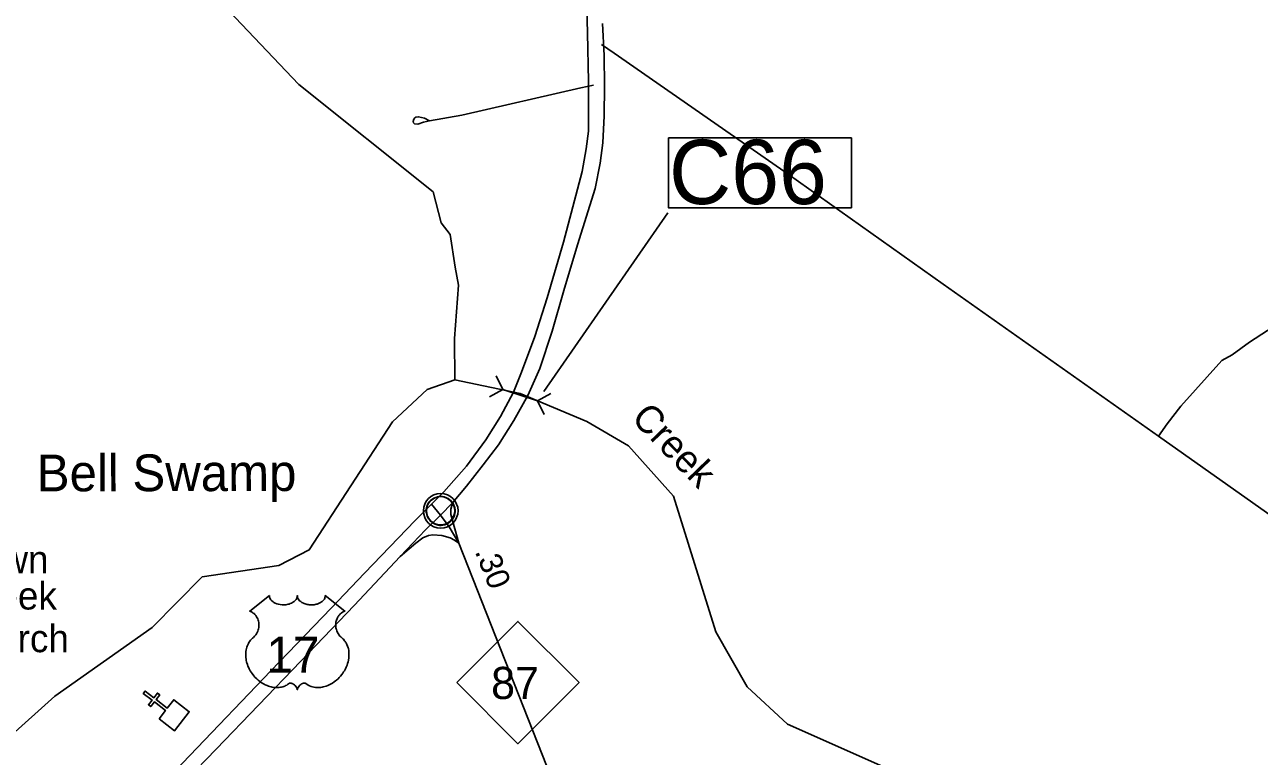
# Model space of a CAD drawing. Extents: x 2104537 to 2336408, y 34176 to 229611.
# Drawn here: x 2271195 to 2277909, y 139338 to 143320 of the extents above; entities that cross this region are included whole.
import ezdxf

# ---------------------------------------------------------------- set-up
doc = ezdxf.new("R2010")
doc.units = 0
for name, color, linetype in [('Exist Civil Demographics Community CELL', 7, 'Continuous'), ('Exist Civil Demographics Community Label', 7, 'Continuous'), ('Exist Cultural Church CELL', 7, 'Continuous'), ('Exist Cultural Church Label', 7, 'Continuous'), ('Exist Hydrographic Creek Single Shore', 7, 'Continuous'), ('Exist Hydrographic Misc Water Feature', 7, 'Continuous'), ('Exist Road Non-System Type 51', 7, 'Continuous'), ('Exist Road Primary Interstate Ramp 1 Lane Attributed', 7, 'Continuous'), ('Exist Road Primary NC Attributed', 7, 'Continuous'), ('Exist Road Primary NC Mileage Hundredths English Label', 7, 'Continuous'), ('Exist Road Primary NC Shield CELL', 7, 'Continuous'), ('Exist Road Primary NC Shield Number Label', 7, 'Continuous'), ('Exist Road Primary US Divided Attributed', 7, 'Continuous'), ('Exist Road Primary US Shield CELL', 7, 'Continuous'), ('Exist Road Primary US Shield Number Label', 7, 'Continuous'), ('Exist Road Primary US Structure Culvert CELL', 7, 'Continuous'), ('Exist Road Primary US Structure Culvert Number Label', 7, 'Continuous'), ('Old_Level_32', 7, 'Continuous')]:
    doc.layers.add(name, color=color, linetype=linetype)

msp = doc.modelspace()

# ---------------------------------------------------------------- linework, layer by layer
at = {"layer": 'Exist Civil Demographics Community CELL'}
msp.add_lwpolyline([(2273379.4, 140686.7), (2273380.4, 140692.3), (2273382.2, 140698.9), (2273385.1, 140706.1), (2273388, 140711.8), (2273391.3, 140717.6), (2273395.1, 140722.7), (2273399.1, 140727.1), (2273403.7, 140731.7), (2273409.2, 140736.2), (2273414.6, 140739.9), (2273419.5, 140742.8), (2273424.6, 140745.2), (2273430, 140747.5), (2273435.6, 140749.3), (2273440, 140750.5), (2273444.8, 140751.2), (2273448.9, 140752), (2273455.3, 140752.2), (2273459.8, 140752.1), (2273465.4, 140751.8), (2273470.3, 140751.1), (2273475.2, 140750.1), (2273480.2, 140748.7), (2273485.4, 140746.8), (2273492, 140743.9), (2273498.3, 140740.4), (2273503.4, 140736.8), (2273508.5, 140732.8), (2273511.9, 140729.7), (2273516, 140725.3), (2273519.8, 140720.6), (2273522.9, 140716), (2273526, 140711), (2273528.5, 140705.8), (2273530.5, 140700.8), (2273532.1, 140695.8), (2273533.4, 140691.2), (2273534.5, 140685.2), (2273535.1, 140680.5), (2273535.4, 140674.5), (2273535.2, 140668.7), (2273534.6, 140663), (2273533.7, 140657.5), (2273532, 140651.4), (2273530.1, 140645.5), (2273527.8, 140640.4), (2273524.7, 140634.4), (2273521.4, 140629.1), (2273518, 140624.4), (2273513.7, 140619.7), (2273508.4, 140614.7), (2273503.4, 140610.6), (2273498.4, 140607.2), (2273494.1, 140604.7), (2273487.3, 140601.4), (2273480.1, 140598.7), (2273474.2, 140597.2), (2273467.6, 140595.9), (2273463.1, 140595.5), (2273458.7, 140595.2), (2273453.1, 140595.2), (2273448.8, 140595.6), (2273443.2, 140596.4), (2273437.2, 140597.7), (2273432.6, 140599), (2273427.5, 140600.8), (2273422.9, 140602.8), (2273419, 140605.1), (2273412.2, 140609.1), (2273406.6, 140613.4), (2273401.7, 140617.9), (2273397.2, 140622.8), (2273394, 140626.7), (2273391.1, 140630.9), (2273387, 140638), (2273385.2, 140641.5), (2273383.5, 140645.6), (2273380.9, 140653.8), (2273379.4, 140660.8), (2273378.7, 140666), (2273378.4, 140672.3), (2273378.3, 140677), (2273378.9, 140683.4)], close=True, dxfattribs=at)
for centre, radius in [((2273457, 140674.3), 94.3), ((2273456.7, 140674.6), 76.7)]:
    msp.add_circle(centre, radius, dxfattribs=at)
at = {"layer": 'Exist Cultural Church CELL'}
msp.add_lwpolyline([(2271925.5, 139542.5), (2271960.3, 139587.6), (2271900, 139634.2), (2271880.5, 139608.9), (2271867.8, 139618.6), (2271887.4, 139643.9), (2271839.8, 139680.7), (2271849.6, 139693.4), (2271897.2, 139656.6), (2271916.8, 139681.9), (2271929.4, 139672.2), (2271909.8, 139646.9), (2271970.1, 139600.3), (2272005.4, 139645.8), (2272089.6, 139580.7), (2272009.8, 139477.4)], close=True, dxfattribs=at)
at = {"layer": 'Exist Hydrographic Creek Single Shore'}
for points in [[(2269605.2, 138334.3), (2269671.3, 138375.7), (2269696.3, 138424.4), (2269969.2, 138652), (2270888.3, 139244.3), (2271359.3, 139664.9), (2271888.3, 140038.4), (2272160.2, 140315.2), (2272576.2, 140376.1), (2272742.3, 140461.4), (2273194.3, 141157.9), (2273384.4, 141334.7), (2273533.2, 141387.6)], [(2273533.2, 141387.6), (2273889.1, 141313), (2274252.3, 141160.4), (2274478.3, 141028.1), (2274722.3, 140754.4), (2274954.2, 140015.3), (2275123.4, 139716.7), (2275342.4, 139512.4), (2275877.4, 139275.7), (2276263.3, 138986.2), (2276264.3, 138946.8)]]:
    msp.add_lwpolyline(points, dxfattribs=at)
at = {"layer": 'Exist Hydrographic Misc Water Feature'}
msp.add_lwpolyline([(2273533.2, 141387.6), (2273531.6, 141611.9), (2273553.3, 141902.1), (2273536.3, 142000.9), (2273509.2, 142178.5), (2273459.2, 142241.8), (2273415.3, 142410), (2272685.3, 142994.8), (2272029.2, 143686.5), (2271567.2, 144059.5), (2271324.2, 144215.1), (2271057.2, 144312.2), (2270731.2, 144357.8), (2270580.3, 144465.7), (2270521.2, 144571.8), (2270578.2, 144747.8), (2270660.2, 144831.5)], dxfattribs=at)
at = {"layer": 'Exist Road Non-System Type 51'}
for p, q in [((2274330.8, 143212.7), (2274399.6, 143164.8)), ((2274219.5, 142975.6), (2274287.3, 142991.1))]:
    msp.add_line(p, q, dxfattribs=at)
for points in [[(2274399.6, 143164.8), (2275347.3, 142505.4), (2276189.2, 141907.2), (2277360.9, 141080.6)], [(2273396, 142797), (2273572.1, 142828), (2274219.5, 142975.6)], [(2273396, 142797), (2273368.4, 142811), (2273336.4, 142818.5), (2273322.2, 142816.2), (2273316.3, 142812), (2273310.6, 142805.9), (2273306.7, 142793.8), (2273309.2, 142785.2), (2273315, 142779.9), (2273333, 142778.2), (2273362.7, 142788.8), (2273396, 142797)], [(2277360.9, 141080.6), (2277407.8, 141146.9), (2277482.5, 141243.6), (2277705.7, 141492.5), (2277761.1, 141522.9), (2277856.2, 141591.9), (2278050.9, 141718.3), (2278321.1, 141899.4), (2279599.5, 142722.6)], [(2277360.9, 141080.6), (2278250.1, 140450.7)]]:
    msp.add_lwpolyline(points, dxfattribs=at)
at = {"layer": 'Exist Road Primary Interstate Ramp 1 Lane Attributed'}
for points in [[(2273555.9, 140497.3), (2273512.1, 140654.7), (2273513.1, 140683.6), (2273521.1, 140717.5)], [(2273236, 140425), (2273321.7, 140498.4), (2273360.2, 140527.3), (2273390.1, 140540.2), (2273414.7, 140543.4), (2273463.9, 140540.2), (2273508, 140527.8), (2273532.3, 140514.5), (2273555.9, 140497.3)]]:
    msp.add_lwpolyline(points, dxfattribs=at)
at = {"layer": 'Exist Road Primary NC Attributed'}
for points in [[(2273406.8, 140709.8), (2273455.4, 140651.4)], [(2273555.9, 140497.3), (2273502.5, 140587.2), (2273455.4, 140651.4)], [(2274134.7, 139031), (2273555.9, 140497.3)]]:
    msp.add_lwpolyline(points, dxfattribs=at)
at = {"layer": 'Exist Road Primary NC Shield CELL'}
msp.add_lwpolyline([(2273544.1, 139739.6), (2273877.1, 140072.6), (2274210.1, 139739.6), (2273877.1, 139406.6)], close=True, dxfattribs=at)
at = {"layer": 'Exist Road Primary US Divided Attributed'}
for points in [[(2274148.8, 146556.9), (2274149.3, 146542.4), (2274183.6, 145576.3), (2274196.7, 145262.2), (2274206.9, 145053), (2274205.4, 144907.7), (2274215.2, 144445.7), (2274242.5, 143754.9), (2274255.5, 143275.5), (2274261, 143010.7), (2274261, 142860.4), (2274261, 142740.5), (2274247.9, 142644.6), (2274226.1, 142520.4), (2274125.2, 142136.9), (2274035.2, 141833.3), (2273969.8, 141622.6), (2273895.8, 141427.9), (2273852.2, 141320.4), (2273782.5, 141188.2), (2273702.6, 141060.4), (2273596.6, 140918), (2273474.6, 140777.1), (2273406.8, 140709.8)], [(2273521.1, 140717.5), (2273598.1, 140809.1), (2273688.1, 140923.8), (2273772.3, 141032.8), (2273855.1, 141166.4), (2273930.6, 141301.6), (2273996, 141448.3), (2274062.8, 141651.7), (2274126.7, 141873.9), (2274200.7, 142122.4), (2274298, 142428.9), (2274324.1, 142566.2), (2274339.4, 142677.3), (2274345.9, 142823.3), (2274348.1, 142984.6), (2274345.9, 143152.4), (2274336.1, 143325.6)], [(2273406.8, 140709.8), (2273317.8, 140621.7), (2273043.4, 140335.5), (2272861.8, 140145.1), (2272533.7, 139803.7), (2272092.2, 139343.2), (2271857, 139096.2), (2271659.5, 138887), (2271504.1, 138711.2), (2271408.3, 138586.3), (2271337.1, 138483.2), (2271267.4, 138361.1), (2271194.8, 138183.9), (2270984.2, 137663.8), (2270787.9, 137141.5), (2270606.5, 136682.9), (2270371.1, 136060.1), (2270126.6, 135417.6), (2270043.8, 135216.5), (2269979.5, 135110.8), (2269921.5, 135015.5), (2269816.3, 134866.7)], [(2273455.4, 140651.4), (2273521.1, 140717.5)], [(2273236, 140425), (2273374.5, 140571.3), (2273455.4, 140651.4)], [(2269886.3, 134822.8), (2269948.5, 134907.7), (2270000.2, 134976.1), (2270058.3, 135067.3), (2270097.6, 135139.9), (2270176.3, 135318.1), (2270294.4, 135620.7), (2270474.7, 136095.3), (2270639, 136536.2), (2270860.3, 137119.8), (2271066.7, 137659.9), (2271126.4, 137817.5), (2271273.2, 138204.2), (2271377.8, 138409.1), (2271478, 138576.1), (2271556.4, 138673.5), (2271647.9, 138765), (2271772.8, 138891.4), (2272074.8, 139211), (2272236, 139376.6), (2272696.3, 139856), (2272986.7, 140159.7), (2273236, 140425)]]:
    msp.add_lwpolyline(points, dxfattribs=at)
at = {"layer": 'Exist Road Primary US Shield CELL'}
msp.add_lwpolyline([(2272525.4, 140213), (2272525.7, 140208.6), (2272526.7, 140203.4), (2272527.5, 140200.7), (2272530, 140195.5), (2272534, 140189.4), (2272539.6, 140183.5), (2272546, 140178.3), (2272550.2, 140175.5), (2272557.5, 140171.6), (2272565.7, 140168.1), (2272574.9, 140165.5), (2272584.2, 140163.6), (2272594.5, 140162.5), (2272604.6, 140162.3), (2272615.5, 140163.1), (2272627.5, 140165.4), (2272633.1, 140166.9), (2272639.3, 140169), (2272645.1, 140171.4), (2272651.4, 140174.8), (2272656.5, 140178.1), (2272660.5, 140181), (2272666.2, 140186.4), (2272670.7, 140191.9), (2272672.5, 140195.1), (2272674.2, 140198.1), (2272676.4, 140204.5), (2272677, 140207.3), (2272677.5, 140213.2), (2272677.8, 140208.3), (2272678.3, 140205.2), (2272679.2, 140202.2), (2272680.4, 140199), (2272682.7, 140194.5), (2272685.2, 140190.7), (2272689.9, 140185.1), (2272692.9, 140182.3), (2272695.6, 140180.1), (2272702.8, 140175.2), (2272711.2, 140170.9), (2272715.4, 140169.1), (2272719.6, 140167.6), (2272725, 140165.9), (2272730.6, 140164.6), (2272736.2, 140163.7), (2272741.8, 140162.9), (2272747.6, 140162.4), (2272752.3, 140162.3), (2272758.1, 140162.4), (2272763.4, 140162.7), (2272768.9, 140163.3), (2272774.9, 140164.3), (2272779.7, 140165.4), (2272786.1, 140167.1), (2272791.9, 140169.2), (2272797, 140171.3), (2272803.6, 140174.8), (2272808.9, 140178.1), (2272812.8, 140181.3), (2272817.4, 140185.5), (2272821.8, 140190.6), (2272824.4, 140194.3), (2272826.2, 140198.2), (2272827.9, 140202.2), (2272829, 140206.5), (2272829.5, 140210.2), (2272829.6, 140213.3), (2272935.8, 140128.7), (2272933.3, 140127.7), (2272927.6, 140124.9), (2272923, 140122.2), (2272915.7, 140117), (2272912.5, 140114.2), (2272909.4, 140111.3), (2272906.5, 140108.1), (2272904, 140105.2), (2272900.9, 140100.9), (2272898.1, 140096.6), (2272895.4, 140091.9), (2272893.4, 140087.8), (2272890.2, 140079.3), (2272888.6, 140073.9), (2272887.6, 140069.3), (2272886.4, 140059.8), (2272886, 140055.3), (2272886, 140050.8), (2272886.3, 140046.1), (2272886.7, 140041.6), (2272887.5, 140036.9), (2272888.3, 140032.8), (2272889.6, 140027.7), (2272891.5, 140021.8), (2272893.8, 140016), (2272898.7, 140006.8), (2272904.9, 139997.4), (2272909.4, 139992.1), (2272913.8, 139987.6), (2272920.3, 139982.1), (2272923.9, 139978.9), (2272928, 139974.9), (2272934.6, 139967.1), (2272937.3, 139963.5), (2272940, 139959.4), (2272942.6, 139955.2), (2272945.1, 139950.7), (2272947.1, 139946.7), (2272950.8, 139937.6), (2272953.5, 139928.8), (2272954.8, 139924.1), (2272956.8, 139913.7), (2272957.5, 139908.5), (2272958.3, 139898.4), (2272958.4, 139886.1), (2272957.4, 139874.4), (2272955.2, 139860.7), (2272953.4, 139852.6), (2272950.6, 139843.1), (2272947.9, 139834.9), (2272943.1, 139822.8), (2272938.8, 139814), (2272933.2, 139803.7), (2272929.3, 139797.4), (2272924.9, 139790.8), (2272919.3, 139783.1), (2272912.8, 139775), (2272904.9, 139766.4), (2272898.6, 139760), (2272890.3, 139752.6), (2272885.3, 139748.5), (2272878.1, 139743.1), (2272868.3, 139736.5), (2272858.7, 139730.9), (2272850.4, 139726.7), (2272843.2, 139723.6), (2272833.8, 139720), (2272818.1, 139715.7), (2272812.4, 139714.5), (2272805.6, 139713.5), (2272799.2, 139712.9), (2272793.1, 139712.5), (2272784.8, 139712.5), (2272776.6, 139713.1), (2272768.8, 139714.2), (2272760.7, 139715.9), (2272752.2, 139718.4), (2272744.5, 139721.5), (2272736.7, 139725.3), (2272723.6, 139733.6), (2272719.8, 139735.6), (2272717.7, 139736.2), (2272712.6, 139736.4), (2272707.8, 139735.4), (2272702.9, 139733.5), (2272700, 139731.9), (2272696, 139729.3), (2272693, 139726.9), (2272689.4, 139723.5), (2272686.9, 139720.6), (2272685, 139718.3), (2272681.3, 139712.5), (2272679.9, 139709.7), (2272678.6, 139706.1), (2272677.4, 139700.9), (2272675.7, 139707.5), (2272673.7, 139711.9), (2272671.5, 139715.7), (2272669.1, 139719), (2272665.4, 139723.3), (2272662.1, 139726.5), (2272658.1, 139729.7), (2272653.8, 139732.3), (2272650.4, 139734.1), (2272647.2, 139735.3), (2272643.4, 139736.2), (2272640.3, 139736.5), (2272637.7, 139736.4), (2272634.2, 139735.6), (2272629.4, 139732.1), (2272624.8, 139729), (2272619.8, 139725.9), (2272613.9, 139722.8), (2272609.6, 139720.8), (2272604.5, 139718.8), (2272598.4, 139716.7), (2272591.9, 139715.1), (2272585.2, 139713.7), (2272579.3, 139712.8), (2272573, 139712.2), (2272567.2, 139712), (2272561.3, 139712.1), (2272555.7, 139712.5), (2272549.2, 139713.1), (2272541.2, 139714.3), (2272534.5, 139715.8), (2272527.5, 139717.7), (2272520.3, 139719.9), (2272512.6, 139722.9), (2272502.9, 139727.1), (2272496.2, 139730.6), (2272485.6, 139736.7), (2272473.2, 139745.3), (2272463.8, 139752.9), (2272456.9, 139759.1), (2272446.8, 139769.4), (2272440.9, 139776.1), (2272431.5, 139788.1), (2272425.6, 139796.9), (2272421.7, 139803.3), (2272416.1, 139813.6), (2272413, 139820), (2272409, 139829.5), (2272405.8, 139838.1), (2272403.1, 139846.2), (2272401.7, 139851.4), (2272399.7, 139860.6), (2272398.5, 139867), (2272397.3, 139875.9), (2272396.6, 139885.2), (2272396.5, 139893.8), (2272396.7, 139901), (2272397.6, 139909.4), (2272399, 139918.2), (2272400.7, 139925.8), (2272402.2, 139931.3), (2272404.5, 139937.9), (2272407.4, 139945.3), (2272411, 139952.3), (2272414.3, 139958.1), (2272418.5, 139964.4), (2272422.7, 139969.8), (2272428.1, 139975.7), (2272433.7, 139981.1), (2272438.9, 139985.3), (2272445.1, 139991.3), (2272448.3, 139994.9), (2272452.1, 140000), (2272455.2, 140004.7), (2272457.7, 140008.9), (2272460.9, 140015.2), (2272462.8, 140019.8), (2272465.3, 140027), (2272466.5, 140032), (2272467.8, 140038.5), (2272468.6, 140044.6), (2272468.9, 140052.2), (2272468.7, 140058.4), (2272467.9, 140065.8), (2272466.5, 140072.8), (2272464.8, 140079), (2272462.2, 140086), (2272459.8, 140091.2), (2272455.7, 140098.1), (2272451.2, 140104.6), (2272446.5, 140109.9), (2272441.8, 140114.6), (2272437.3, 140118.1), (2272433, 140121.2), (2272427.6, 140124.4), (2272422.4, 140127), (2272419.1, 140128.3)], close=True, dxfattribs=at)
at = {"layer": 'Exist Road Primary US Structure Culvert CELL'}
for p, q in [((2273758.9, 141409.3), (2273794.7, 141334.1)), ((2273721.6, 141294.3), (2273794.7, 141334.1)), ((2273983.4, 141272.8), (2273794.7, 141334.1)), ((2274056.6, 141312.6), (2273983.4, 141272.8)), ((2274019.2, 141197.6), (2273983.4, 141272.8))]:
    msp.add_line(p, q, dxfattribs=at)
at = {"layer": 'Exist Road Primary US Structure Culvert Number Label'}
msp.add_line((2274018.2, 141323.4), (2274691.9, 142296.5), dxfattribs=at)
msp.add_lwpolyline([(2274695.5, 142703.6), (2275690.9, 142703.6), (2275690.9, 142323.7), (2274695.5, 142323.7)], close=True, dxfattribs=at)

# ---------------------------------------------------------------- texts
at = {"layer": 'Exist Civil Demographics Community Label'}
msp.add_text('Bell Swamp', height=200, rotation=0.08754, dxfattribs=at).set_placement((2271260.6, 140780.1))
at = {"layer": 'Exist Cultural Church Label'}
for s, p in [('Town', (2270833.7, 140334.4)), ('Creek', (2270834.7, 140137)), ('Church', (2270788.5, 139904.8))]:
    msp.add_text(s, height=150, dxfattribs=at).set_placement(p)
at = {"layer": 'Exist Road Primary NC Mileage Hundredths English Label'}
msp.add_text('.30', height=125, rotation=291.53994, dxfattribs=at).set_placement((2273641.3, 140453.4))
at = {"layer": 'Exist Road Primary NC Shield Number Label'}
msp.add_text('87', height=175, dxfattribs=at).set_placement((2273731.2, 139649.9))
at = {"layer": 'Exist Road Primary US Shield Number Label'}
msp.add_text('17', height=195, dxfattribs=at).set_placement((2272508.3, 139794.2))
at = {"layer": 'Exist Road Primary US Structure Culvert Number Label'}
msp.add_text('C66', height=350, dxfattribs=at).set_placement((2274698.8, 142343.5))
at = {"layer": 'Old_Level_32'}
msp.add_text('Creek', height=150, rotation=314.05599, dxfattribs=at).set_placement((2274487.6, 141173.1))

doc.saveas('drawing.dxf')
